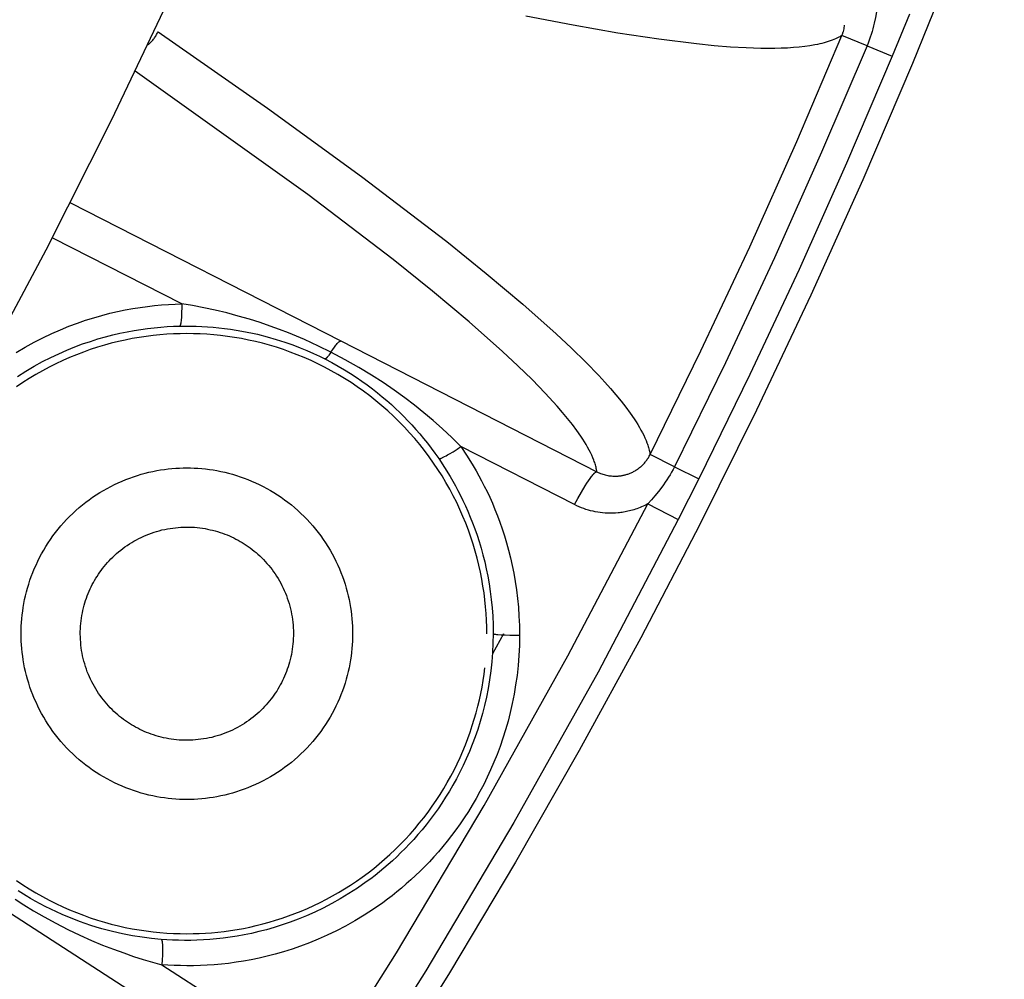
# Model space of a CAD drawing. Header units: millimetres. Extents: x -2637 to -1637, y 678 to 1678.
# Tile 301 of 348: x -1968 to -1955, y 1387 to 1399. Entities that reach past the tile are written whole.
import ezdxf

# ---------------------------------------------------------------- set-up
doc = ezdxf.new("R2010")
doc.units = ezdxf.units.MM
doc.layers.add('Make2D$B.SHOW mini', color=7, linetype='Continuous', true_color=0x000000)

msp = doc.modelspace()

# ---------------------------------------------------------------- linework, layer by layer
at = {"layer": 'Make2D$B.SHOW mini', "color": 18, "lineweight": -3, "true_color": 0x000000}
for points in [[(-1973.044, 1387.068), (-1971.959, 1388.602), (-1970.915, 1390.157), (-1969.914, 1391.734), (-1968.955, 1393.329), (-1968.04, 1394.941), (-1967.169, 1396.569), (-1966.341, 1398.211), (-1965.557, 1399.864), (-1964.817, 1401.528), (-1964.122, 1403.201), (-1963.471, 1404.88), (-1962.863, 1406.565), (-1962.299, 1408.254), (-1961.779, 1409.945), (-1961.302, 1411.637), (-1960.867, 1413.327), (-1960.475, 1415.016), (-1960.124, 1416.7), (-1959.813, 1418.38), (-1959.544, 1420.053), (-1959.313, 1421.718), (-1959.122, 1423.375)], [(-1955.031, 1401.884), (-1955.598, 1400.402), (-1956.196, 1398.925), (-1956.823, 1397.455), (-1957.482, 1395.992), (-1958.17, 1394.536), (-1958.889, 1393.089), (-1959.637, 1391.652), (-1960.416, 1390.226), (-1961.224, 1388.811), (-1962.061, 1387.409), (-1962.928, 1386.02), (-1963.823, 1384.645), (-1964.747, 1383.286), (-1965.7, 1381.942), (-1966.68, 1380.615), (-1967.687, 1379.306), (-1968.721, 1378.016), (-1969.781, 1376.745), (-1970.867, 1375.494), (-1971.978, 1374.264), (-1973.114, 1373.056), (-1974.273, 1371.87), (-1975.456, 1370.707)], [(-1956.634, 1399.714), (-1956.642, 1399.648), (-1956.652, 1399.58), (-1956.664, 1399.51), (-1956.679, 1399.439), (-1956.687, 1399.403), (-1956.697, 1399.367), (-1956.707, 1399.331), (-1956.717, 1399.295), (-1956.729, 1399.259), (-1956.742, 1399.222), (-1956.755, 1399.186), (-1956.77, 1399.15)], [(-1957.088, 1399.282), (-1957.097, 1399.277), (-1957.107, 1399.271), (-1957.116, 1399.266), (-1957.126, 1399.26), (-1957.146, 1399.25), (-1957.168, 1399.24), (-1957.19, 1399.23), (-1957.213, 1399.221), (-1957.237, 1399.212), (-1957.262, 1399.204), (-1957.288, 1399.196), (-1957.314, 1399.188), (-1957.342, 1399.181), (-1957.37, 1399.174), (-1957.399, 1399.168), (-1957.43, 1399.162), (-1957.493, 1399.151), (-1957.559, 1399.142), (-1957.629, 1399.134), (-1957.701, 1399.128), (-1957.778, 1399.123), (-1957.857, 1399.119), (-1957.94, 1399.118), (-1958.114, 1399.118), (-1958.3, 1399.124), (-1958.499, 1399.135), (-1958.709, 1399.152), (-1958.93, 1399.174), (-1959.408, 1399.234), (-1959.929, 1399.313), (-1960.492, 1399.411), (-1961.092, 1399.527)], [(-1956.232, 1399.55), (-1956.452, 1399.018)], [(-1965.877, 1399.165), (-1965.87, 1399.171), (-1965.861, 1399.179), (-1965.852, 1399.188), (-1965.844, 1399.196), (-1965.835, 1399.205), (-1965.827, 1399.214), (-1965.819, 1399.223), (-1965.812, 1399.233), (-1965.804, 1399.243), (-1965.797, 1399.253), (-1965.79, 1399.263), (-1965.783, 1399.273), (-1965.777, 1399.284), (-1965.771, 1399.295), (-1965.765, 1399.306), (-1965.759, 1399.317), (-1965.753, 1399.329)], [(-1965.753, 1399.329), (-1964.367, 1398.36), (-1963.175, 1397.495), (-1962.095, 1396.671), (-1961.595, 1396.269), (-1961.13, 1395.879), (-1960.708, 1395.503), (-1960.515, 1395.322), (-1960.335, 1395.145), (-1960.169, 1394.974), (-1960.092, 1394.891), (-1960.019, 1394.809), (-1959.951, 1394.729), (-1959.886, 1394.65), (-1959.826, 1394.573), (-1959.771, 1394.498), (-1959.72, 1394.425), (-1959.697, 1394.389), (-1959.675, 1394.354), (-1959.654, 1394.319), (-1959.634, 1394.285), (-1959.616, 1394.251), (-1959.6, 1394.218), (-1959.584, 1394.186), (-1959.57, 1394.154), (-1959.558, 1394.122), (-1959.552, 1394.107), (-1959.547, 1394.092), (-1959.542, 1394.077), (-1959.537, 1394.062), (-1959.533, 1394.047), (-1959.529, 1394.032), (-1959.526, 1394.018), (-1959.523, 1394.003), (-1959.52, 1393.989), (-1959.518, 1393.975)], [(-1957.088, 1399.282), (-1957.085, 1399.291), (-1957.081, 1399.3), (-1957.078, 1399.309), (-1957.075, 1399.317), (-1957.072, 1399.326), (-1957.07, 1399.334), (-1957.065, 1399.351), (-1957.061, 1399.367), (-1957.058, 1399.383), (-1957.056, 1399.398), (-1957.054, 1399.413)], [(-1959.518, 1393.975), (-1958.876, 1395.286), (-1958.256, 1396.607), (-1957.66, 1397.94), (-1957.088, 1399.282)], [(-1956.77, 1399.15), (-1957.088, 1399.282)], [(-1956.77, 1399.15), (-1957.345, 1397.802), (-1957.943, 1396.464), (-1958.565, 1395.137), (-1959.21, 1393.821)], [(-1956.77, 1399.15), (-1956.452, 1399.018)], [(-1956.452, 1399.018), (-1957.029, 1397.664), (-1957.63, 1396.32), (-1958.254, 1394.988), (-1958.902, 1393.666)], [(-1960.192, 1393.756), (-1960.194, 1393.77), (-1960.197, 1393.785), (-1960.2, 1393.799), (-1960.203, 1393.813), (-1960.207, 1393.828), (-1960.212, 1393.843), (-1960.216, 1393.858), (-1960.221, 1393.873), (-1960.227, 1393.888), (-1960.232, 1393.904), (-1960.245, 1393.935), (-1960.259, 1393.967), (-1960.275, 1393.999), (-1960.292, 1394.032), (-1960.31, 1394.066), (-1960.33, 1394.1), (-1960.351, 1394.135), (-1960.373, 1394.17), (-1960.397, 1394.206), (-1960.448, 1394.279), (-1960.503, 1394.353), (-1960.564, 1394.43), (-1960.628, 1394.508), (-1960.697, 1394.588), (-1960.848, 1394.753), (-1961.014, 1394.924), (-1961.194, 1395.1), (-1961.387, 1395.281), (-1961.81, 1395.656), (-1962.276, 1396.045), (-1962.776, 1396.446), (-1963.856, 1397.268), (-1966.042, 1398.828)], [(-1966.863, 1397.164), (-1963.435, 1395.413)], [(-1965.453, 1395.883), (-1967.084, 1396.716)], [(-1967.551, 1395.267), (-1967.437, 1395.335), (-1967.323, 1395.397), (-1967.211, 1395.454), (-1967.1, 1395.507), (-1966.99, 1395.555), (-1966.882, 1395.599), (-1966.775, 1395.639), (-1966.67, 1395.675), (-1966.566, 1395.707), (-1966.464, 1395.737), (-1966.364, 1395.763), (-1966.265, 1395.786), (-1966.168, 1395.806), (-1966.073, 1395.823), (-1965.98, 1395.838), (-1965.888, 1395.851), (-1965.798, 1395.861), (-1965.709, 1395.87), (-1965.622, 1395.876), (-1965.537, 1395.88), (-1965.453, 1395.883)], [(-1965.453, 1395.883), (-1965.453, 1395.831), (-1965.454, 1395.779), (-1965.456, 1395.729), (-1965.457, 1395.706), (-1965.459, 1395.685), (-1965.461, 1395.666), (-1965.464, 1395.649), (-1965.465, 1395.641), (-1965.466, 1395.635), (-1965.468, 1395.628), (-1965.469, 1395.623), (-1965.47, 1395.62), (-1965.47, 1395.618), (-1965.471, 1395.616), (-1965.472, 1395.614), (-1965.473, 1395.612), (-1965.473, 1395.611), (-1965.473, 1395.61), (-1965.474, 1395.609), (-1965.474, 1395.608), (-1965.474, 1395.608), (-1965.475, 1395.607), (-1965.475, 1395.606), (-1965.475, 1395.606), (-1965.476, 1395.605), (-1965.476, 1395.605), (-1965.476, 1395.604), (-1965.477, 1395.604), (-1965.477, 1395.604), (-1965.477, 1395.604), (-1965.477, 1395.603), (-1965.477, 1395.603), (-1965.478, 1395.603), (-1965.478, 1395.603), (-1965.478, 1395.603), (-1965.478, 1395.603), (-1965.478, 1395.602), (-1965.478, 1395.602), (-1965.479, 1395.602), (-1965.479, 1395.602), (-1965.479, 1395.602), (-1965.479, 1395.602), (-1965.479, 1395.602), (-1965.48, 1395.602), (-1965.48, 1395.601), (-1965.48, 1395.601), (-1965.48, 1395.601), (-1965.48, 1395.601), (-1965.48, 1395.601), (-1965.481, 1395.601)], [(-1963.562, 1395.271), (-1963.719, 1395.348), (-1963.898, 1395.43), (-1964.102, 1395.515), (-1964.214, 1395.559), (-1964.333, 1395.602), (-1964.459, 1395.645), (-1964.593, 1395.688), (-1964.736, 1395.729), (-1964.882, 1395.768), (-1965.029, 1395.804), (-1965.174, 1395.834), (-1965.315, 1395.861), (-1965.453, 1395.883)], [(-1967.535, 1394.963), (-1967.428, 1395.03), (-1967.322, 1395.093), (-1967.217, 1395.151), (-1967.113, 1395.204), (-1967.01, 1395.252), (-1966.908, 1395.297), (-1966.807, 1395.338), (-1966.708, 1395.375), (-1966.61, 1395.408), (-1966.514, 1395.439), (-1966.419, 1395.466), (-1966.326, 1395.49), (-1966.235, 1395.511), (-1966.145, 1395.53), (-1966.056, 1395.546), (-1965.97, 1395.56), (-1965.885, 1395.572), (-1965.801, 1395.581), (-1965.718, 1395.589), (-1965.638, 1395.595), (-1965.558, 1395.599), (-1965.481, 1395.601)], [(-1965.481, 1395.601), (-1965.342, 1395.602), (-1965.271, 1395.6), (-1965.2, 1395.597), (-1965.128, 1395.593), (-1965.055, 1395.587), (-1964.982, 1395.58), (-1964.909, 1395.572), (-1964.836, 1395.562), (-1964.764, 1395.551), (-1964.693, 1395.539), (-1964.624, 1395.526), (-1964.558, 1395.512), (-1964.493, 1395.497), (-1964.371, 1395.466), (-1964.256, 1395.433), (-1964.148, 1395.399), (-1964.047, 1395.363), (-1963.953, 1395.328), (-1963.866, 1395.292), (-1963.784, 1395.256), (-1963.709, 1395.22), (-1963.638, 1395.185)], [(-1961.588, 1391.706), (-1961.589, 1391.79), (-1961.592, 1391.875), (-1961.596, 1391.961), (-1961.603, 1392.047), (-1961.612, 1392.134), (-1961.623, 1392.222), (-1961.636, 1392.309), (-1961.651, 1392.397), (-1961.669, 1392.486), (-1961.688, 1392.574), (-1961.71, 1392.663), (-1961.735, 1392.752), (-1961.761, 1392.84), (-1961.79, 1392.929), (-1961.821, 1393.017), (-1961.855, 1393.105), (-1961.891, 1393.192), (-1961.929, 1393.279), (-1961.969, 1393.366), (-1962.012, 1393.451), (-1962.058, 1393.536), (-1962.105, 1393.62), (-1962.155, 1393.703), (-1962.207, 1393.785), (-1962.262, 1393.866), (-1962.318, 1393.946), (-1962.377, 1394.024), (-1962.438, 1394.101), (-1962.501, 1394.177), (-1962.565, 1394.25), (-1962.632, 1394.323), (-1962.701, 1394.393), (-1962.771, 1394.462), (-1962.843, 1394.528), (-1962.917, 1394.593), (-1962.993, 1394.656), (-1963.07, 1394.717), (-1963.148, 1394.776), (-1963.228, 1394.832), (-1963.308, 1394.887), (-1963.39, 1394.939), (-1963.474, 1394.989), (-1963.558, 1395.036), (-1963.643, 1395.081), (-1963.728, 1395.124), (-1963.815, 1395.165), (-1963.902, 1395.203), (-1963.989, 1395.239), (-1964.077, 1395.273), (-1964.165, 1395.304), (-1964.254, 1395.333), (-1964.342, 1395.359), (-1964.431, 1395.384), (-1964.52, 1395.405), (-1964.608, 1395.425), (-1964.696, 1395.443), (-1964.784, 1395.458), (-1964.872, 1395.471), (-1964.96, 1395.482), (-1965.046, 1395.491), (-1965.133, 1395.497), (-1965.218, 1395.502), (-1965.304, 1395.505), (-1965.388, 1395.506), (-1965.472, 1395.505), (-1965.557, 1395.502), (-1965.643, 1395.497), (-1965.729, 1395.491), (-1965.816, 1395.482), (-1965.904, 1395.471), (-1965.991, 1395.458), (-1966.079, 1395.443), (-1966.168, 1395.425), (-1966.256, 1395.405), (-1966.345, 1395.384), (-1966.433, 1395.359), (-1966.522, 1395.333), (-1966.611, 1395.304), (-1966.699, 1395.273), (-1966.787, 1395.239), (-1966.874, 1395.203), (-1966.961, 1395.165), (-1967.047, 1395.124), (-1967.133, 1395.081), (-1967.218, 1395.036), (-1967.302, 1394.989), (-1967.385, 1394.939), (-1967.467, 1394.887), (-1967.548, 1394.832)], [(-1963.562, 1395.271), (-1963.54, 1395.304), (-1963.519, 1395.334), (-1963.509, 1395.347), (-1963.5, 1395.359), (-1963.491, 1395.37), (-1963.482, 1395.38), (-1963.478, 1395.385), (-1963.474, 1395.389), (-1963.47, 1395.393), (-1963.466, 1395.396), (-1963.463, 1395.4), (-1963.459, 1395.402), (-1963.458, 1395.404), (-1963.456, 1395.405), (-1963.455, 1395.406), (-1963.453, 1395.407), (-1963.452, 1395.408), (-1963.45, 1395.409), (-1963.449, 1395.41), (-1963.448, 1395.411), (-1963.447, 1395.411), (-1963.446, 1395.411), (-1963.446, 1395.412), (-1963.445, 1395.412), (-1963.444, 1395.412), (-1963.444, 1395.412), (-1963.443, 1395.412), (-1963.443, 1395.413), (-1963.442, 1395.413), (-1963.441, 1395.413), (-1963.441, 1395.413), (-1963.44, 1395.413), (-1963.44, 1395.413), (-1963.439, 1395.413), (-1963.439, 1395.413), (-1963.439, 1395.413), (-1963.439, 1395.413), (-1963.438, 1395.413), (-1963.438, 1395.413), (-1963.438, 1395.413), (-1963.438, 1395.413), (-1963.437, 1395.413), (-1963.437, 1395.413), (-1963.437, 1395.413), (-1963.437, 1395.413), (-1963.436, 1395.413), (-1963.436, 1395.413), (-1963.436, 1395.413), (-1963.436, 1395.413), (-1963.435, 1395.413), (-1963.435, 1395.413), (-1963.435, 1395.413), (-1963.435, 1395.413), (-1963.435, 1395.413)], [(-1963.435, 1395.413), (-1960.192, 1393.756)], [(-1963.562, 1395.271), (-1963.576, 1395.251), (-1963.588, 1395.233), (-1963.594, 1395.225), (-1963.6, 1395.218), (-1963.605, 1395.211), (-1963.61, 1395.205), (-1963.613, 1395.203), (-1963.615, 1395.2), (-1963.617, 1395.198), (-1963.619, 1395.196), (-1963.622, 1395.194), (-1963.624, 1395.192), (-1963.625, 1395.191), (-1963.625, 1395.19), (-1963.626, 1395.19), (-1963.627, 1395.189), (-1963.628, 1395.188), (-1963.629, 1395.188), (-1963.63, 1395.187), (-1963.631, 1395.187), (-1963.631, 1395.187), (-1963.631, 1395.187), (-1963.632, 1395.186), (-1963.632, 1395.186), (-1963.632, 1395.186), (-1963.633, 1395.186), (-1963.633, 1395.186), (-1963.634, 1395.186), (-1963.634, 1395.186), (-1963.634, 1395.186), (-1963.635, 1395.185), (-1963.635, 1395.185), (-1963.635, 1395.185), (-1963.635, 1395.185), (-1963.635, 1395.185), (-1963.636, 1395.185), (-1963.636, 1395.185), (-1963.636, 1395.185), (-1963.636, 1395.185), (-1963.636, 1395.185), (-1963.636, 1395.185), (-1963.636, 1395.185), (-1963.637, 1395.185), (-1963.637, 1395.185), (-1963.637, 1395.185), (-1963.637, 1395.185), (-1963.637, 1395.185), (-1963.637, 1395.185), (-1963.637, 1395.185), (-1963.638, 1395.185), (-1963.638, 1395.185), (-1963.638, 1395.185), (-1963.638, 1395.185), (-1963.638, 1395.185), (-1963.638, 1395.185)], [(-1961.916, 1394.076), (-1962.032, 1394.191), (-1962.148, 1394.3), (-1962.266, 1394.404), (-1962.384, 1394.504), (-1962.504, 1394.6), (-1962.628, 1394.694), (-1962.76, 1394.789), (-1962.9, 1394.885), (-1963.05, 1394.981), (-1963.21, 1395.079), (-1963.381, 1395.175), (-1963.562, 1395.271)], [(-1963.638, 1395.185), (-1963.553, 1395.141), (-1963.471, 1395.095), (-1963.391, 1395.049), (-1963.315, 1395.001), (-1963.241, 1394.953), (-1963.17, 1394.905), (-1963.102, 1394.856), (-1963.036, 1394.806), (-1962.973, 1394.757), (-1962.912, 1394.707), (-1962.854, 1394.657), (-1962.797, 1394.607), (-1962.743, 1394.557), (-1962.69, 1394.506), (-1962.638, 1394.455), (-1962.587, 1394.403), (-1962.537, 1394.349), (-1962.487, 1394.293), (-1962.437, 1394.236), (-1962.388, 1394.177), (-1962.34, 1394.117), (-1962.292, 1394.054), (-1962.244, 1393.99), (-1962.197, 1393.923)], [(-1962.197, 1393.923), (-1962.197, 1393.923), (-1962.197, 1393.923), (-1962.197, 1393.923), (-1962.197, 1393.923), (-1962.197, 1393.923), (-1962.197, 1393.923), (-1962.197, 1393.923), (-1962.197, 1393.923), (-1962.197, 1393.923), (-1962.196, 1393.923), (-1962.196, 1393.923), (-1962.196, 1393.922), (-1962.196, 1393.922), (-1962.196, 1393.922), (-1962.196, 1393.922), (-1962.196, 1393.922), (-1962.196, 1393.922), (-1962.196, 1393.922), (-1962.195, 1393.922), (-1962.195, 1393.922), (-1962.195, 1393.922), (-1962.195, 1393.922), (-1962.195, 1393.922), (-1962.194, 1393.922), (-1962.194, 1393.922), (-1962.194, 1393.922), (-1962.193, 1393.922), (-1962.193, 1393.922), (-1962.193, 1393.922), (-1962.192, 1393.921), (-1962.192, 1393.921), (-1962.192, 1393.921), (-1962.191, 1393.921), (-1962.191, 1393.921), (-1962.19, 1393.921), (-1962.189, 1393.922), (-1962.188, 1393.922), (-1962.188, 1393.922), (-1962.187, 1393.922), (-1962.186, 1393.922), (-1962.185, 1393.922), (-1962.184, 1393.922), (-1962.181, 1393.923), (-1962.179, 1393.924), (-1962.176, 1393.924), (-1962.174, 1393.925), (-1962.171, 1393.926), (-1962.168, 1393.927), (-1962.162, 1393.93), (-1962.155, 1393.933), (-1962.147, 1393.936), (-1962.139, 1393.94), (-1962.122, 1393.948), (-1962.104, 1393.958), (-1962.084, 1393.969), (-1962.062, 1393.982), (-1962.015, 1394.01), (-1961.965, 1394.043), (-1961.916, 1394.076)], [(-1961.916, 1394.076), (-1961.836, 1393.956), (-1961.76, 1393.832), (-1961.723, 1393.77), (-1961.688, 1393.707), (-1961.653, 1393.642), (-1961.619, 1393.575), (-1961.585, 1393.505), (-1961.551, 1393.433), (-1961.517, 1393.357), (-1961.485, 1393.279), (-1961.453, 1393.199), (-1961.422, 1393.117), (-1961.392, 1393.032), (-1961.364, 1392.945), (-1961.337, 1392.855), (-1961.312, 1392.763), (-1961.288, 1392.668), (-1961.266, 1392.571), (-1961.246, 1392.471), (-1961.228, 1392.368), (-1961.212, 1392.262), (-1961.198, 1392.153), (-1961.188, 1392.041), (-1961.18, 1391.926), (-1961.175, 1391.808), (-1961.173, 1391.687)], [(-1960.476, 1393.341), (-1961.916, 1394.076)], [(-1960.192, 1393.756), (-1960.177, 1393.749), (-1960.162, 1393.742), (-1960.147, 1393.736), (-1960.132, 1393.73), (-1960.116, 1393.725), (-1960.101, 1393.721), (-1960.086, 1393.716), (-1960.071, 1393.713), (-1960.055, 1393.71), (-1960.04, 1393.707), (-1960.024, 1393.705), (-1960.008, 1393.703), (-1959.992, 1393.702), (-1959.975, 1393.701), (-1959.958, 1393.701), (-1959.941, 1393.701), (-1959.932, 1393.702), (-1959.923, 1393.702), (-1959.914, 1393.703), (-1959.905, 1393.704), (-1959.896, 1393.705), (-1959.887, 1393.706), (-1959.878, 1393.708), (-1959.868, 1393.71), (-1959.859, 1393.712), (-1959.849, 1393.714), (-1959.839, 1393.716), (-1959.83, 1393.719), (-1959.82, 1393.722), (-1959.81, 1393.725), (-1959.8, 1393.728), (-1959.79, 1393.732), (-1959.78, 1393.735), (-1959.77, 1393.74), (-1959.759, 1393.744), (-1959.749, 1393.749), (-1959.739, 1393.753), (-1959.729, 1393.759), (-1959.719, 1393.764), (-1959.709, 1393.77), (-1959.699, 1393.776), (-1959.69, 1393.782), (-1959.68, 1393.789), (-1959.67, 1393.795), (-1959.661, 1393.802), (-1959.651, 1393.81), (-1959.642, 1393.817), (-1959.633, 1393.825), (-1959.624, 1393.833), (-1959.616, 1393.841), (-1959.607, 1393.85), (-1959.599, 1393.858), (-1959.591, 1393.867), (-1959.583, 1393.876), (-1959.575, 1393.886), (-1959.568, 1393.895), (-1959.561, 1393.904), (-1959.554, 1393.914), (-1959.547, 1393.924), (-1959.541, 1393.934), (-1959.535, 1393.944), (-1959.529, 1393.954), (-1959.523, 1393.965), (-1959.518, 1393.975)], [(-1959.21, 1393.821), (-1959.518, 1393.975)], [(-1962.197, 1393.923), (-1962.123, 1393.811), (-1962.052, 1393.697), (-1962.018, 1393.639), (-1961.986, 1393.58), (-1961.953, 1393.52), (-1961.922, 1393.458), (-1961.89, 1393.393), (-1961.858, 1393.326), (-1961.827, 1393.256), (-1961.797, 1393.183), (-1961.767, 1393.109), (-1961.739, 1393.032), (-1961.711, 1392.954), (-1961.685, 1392.873), (-1961.66, 1392.79), (-1961.636, 1392.704), (-1961.614, 1392.616), (-1961.594, 1392.526), (-1961.575, 1392.433), (-1961.558, 1392.338), (-1961.543, 1392.239), (-1961.531, 1392.138), (-1961.521, 1392.034), (-1961.513, 1391.927), (-1961.509, 1391.818), (-1961.507, 1391.706)], [(-1965.388, 1389.606), (-1965.434, 1389.607), (-1965.481, 1389.608), (-1965.529, 1389.611), (-1965.577, 1389.615), (-1965.625, 1389.619), (-1965.673, 1389.625), (-1965.721, 1389.633), (-1965.77, 1389.641), (-1965.819, 1389.651), (-1965.868, 1389.662), (-1965.917, 1389.674), (-1965.966, 1389.687), (-1966.015, 1389.702), (-1966.064, 1389.718), (-1966.112, 1389.735), (-1966.161, 1389.753), (-1966.209, 1389.773), (-1966.257, 1389.794), (-1966.305, 1389.817), (-1966.352, 1389.841), (-1966.399, 1389.866), (-1966.446, 1389.892), (-1966.492, 1389.92), (-1966.537, 1389.948), (-1966.582, 1389.978), (-1966.626, 1390.01), (-1966.669, 1390.042), (-1966.711, 1390.076), (-1966.753, 1390.11), (-1966.794, 1390.146), (-1966.834, 1390.183), (-1966.873, 1390.221), (-1966.911, 1390.26), (-1966.948, 1390.3), (-1966.983, 1390.341), (-1967.018, 1390.382), (-1967.052, 1390.425), (-1967.084, 1390.468), (-1967.116, 1390.512), (-1967.146, 1390.557), (-1967.174, 1390.602), (-1967.202, 1390.648), (-1967.228, 1390.695), (-1967.253, 1390.741), (-1967.277, 1390.789), (-1967.299, 1390.837), (-1967.321, 1390.885), (-1967.34, 1390.933), (-1967.359, 1390.982), (-1967.376, 1391.03), (-1967.392, 1391.079), (-1967.407, 1391.128), (-1967.42, 1391.177), (-1967.432, 1391.226), (-1967.443, 1391.275), (-1967.453, 1391.324), (-1967.461, 1391.373), (-1967.468, 1391.421), (-1967.474, 1391.469), (-1967.479, 1391.517), (-1967.483, 1391.565), (-1967.486, 1391.612), (-1967.487, 1391.659), (-1967.488, 1391.706), (-1967.487, 1391.753), (-1967.486, 1391.8), (-1967.483, 1391.847), (-1967.479, 1391.895), (-1967.474, 1391.943), (-1967.468, 1391.991), (-1967.461, 1392.039), (-1967.453, 1392.088), (-1967.443, 1392.137), (-1967.432, 1392.186), (-1967.42, 1392.235), (-1967.407, 1392.284), (-1967.392, 1392.333), (-1967.376, 1392.382), (-1967.359, 1392.43), (-1967.34, 1392.479), (-1967.321, 1392.527), (-1967.299, 1392.575), (-1967.277, 1392.623), (-1967.253, 1392.671), (-1967.228, 1392.717), (-1967.202, 1392.764), (-1967.174, 1392.81), (-1967.146, 1392.855), (-1967.116, 1392.9), (-1967.084, 1392.944), (-1967.052, 1392.987), (-1967.018, 1393.03), (-1966.983, 1393.071), (-1966.948, 1393.112), (-1966.911, 1393.152), (-1966.873, 1393.191), (-1966.834, 1393.229), (-1966.794, 1393.266), (-1966.753, 1393.302), (-1966.711, 1393.336), (-1966.669, 1393.37), (-1966.626, 1393.402), (-1966.582, 1393.434), (-1966.537, 1393.464), (-1966.492, 1393.493), (-1966.446, 1393.52), (-1966.399, 1393.546), (-1966.352, 1393.571), (-1966.305, 1393.595), (-1966.257, 1393.618), (-1966.209, 1393.639), (-1966.161, 1393.659), (-1966.112, 1393.677), (-1966.064, 1393.694), (-1966.015, 1393.71), (-1965.966, 1393.725), (-1965.917, 1393.738), (-1965.868, 1393.75), (-1965.819, 1393.761), (-1965.77, 1393.771), (-1965.721, 1393.779), (-1965.673, 1393.787), (-1965.625, 1393.793), (-1965.577, 1393.798), (-1965.529, 1393.801), (-1965.481, 1393.804), (-1965.434, 1393.805), (-1965.388, 1393.806)], [(-1965.388, 1393.806), (-1965.341, 1393.805), (-1965.294, 1393.804), (-1965.247, 1393.801), (-1965.199, 1393.798), (-1965.151, 1393.793), (-1965.103, 1393.787), (-1965.054, 1393.779), (-1965.006, 1393.771), (-1964.957, 1393.761), (-1964.908, 1393.75), (-1964.859, 1393.738), (-1964.81, 1393.725), (-1964.761, 1393.71), (-1964.712, 1393.694), (-1964.663, 1393.677), (-1964.615, 1393.659), (-1964.567, 1393.639), (-1964.518, 1393.618), (-1964.471, 1393.595), (-1964.423, 1393.571), (-1964.376, 1393.546), (-1964.33, 1393.52), (-1964.284, 1393.493), (-1964.239, 1393.464), (-1964.194, 1393.434), (-1964.15, 1393.402), (-1964.107, 1393.37), (-1964.064, 1393.336), (-1964.023, 1393.302), (-1963.982, 1393.266), (-1963.942, 1393.229), (-1963.903, 1393.191), (-1963.865, 1393.152), (-1963.828, 1393.112), (-1963.792, 1393.071), (-1963.758, 1393.03), (-1963.724, 1392.987), (-1963.691, 1392.944), (-1963.66, 1392.9), (-1963.63, 1392.855), (-1963.601, 1392.81), (-1963.574, 1392.764), (-1963.547, 1392.717), (-1963.522, 1392.671), (-1963.499, 1392.623), (-1963.476, 1392.575), (-1963.455, 1392.527), (-1963.435, 1392.479), (-1963.417, 1392.43), (-1963.4, 1392.382), (-1963.384, 1392.333), (-1963.369, 1392.284), (-1963.356, 1392.235), (-1963.343, 1392.186), (-1963.333, 1392.137), (-1963.323, 1392.088), (-1963.315, 1392.039), (-1963.307, 1391.991), (-1963.301, 1391.943), (-1963.296, 1391.895), (-1963.293, 1391.847), (-1963.29, 1391.8), (-1963.288, 1391.753), (-1963.288, 1391.706), (-1963.288, 1391.659), (-1963.29, 1391.612), (-1963.293, 1391.565), (-1963.296, 1391.517), (-1963.301, 1391.469), (-1963.307, 1391.421), (-1963.315, 1391.373), (-1963.323, 1391.324), (-1963.333, 1391.275), (-1963.343, 1391.226), (-1963.356, 1391.177), (-1963.369, 1391.128), (-1963.384, 1391.079), (-1963.4, 1391.03), (-1963.417, 1390.982), (-1963.435, 1390.933), (-1963.455, 1390.885), (-1963.476, 1390.837), (-1963.499, 1390.789), (-1963.522, 1390.741), (-1963.547, 1390.695), (-1963.574, 1390.648), (-1963.601, 1390.602), (-1963.63, 1390.557), (-1963.66, 1390.512), (-1963.691, 1390.468), (-1963.724, 1390.425), (-1963.758, 1390.382), (-1963.792, 1390.341), (-1963.828, 1390.3), (-1963.865, 1390.26), (-1963.903, 1390.221), (-1963.942, 1390.183), (-1963.982, 1390.146), (-1964.023, 1390.11), (-1964.064, 1390.076), (-1964.107, 1390.042), (-1964.15, 1390.01), (-1964.194, 1389.978), (-1964.239, 1389.948), (-1964.284, 1389.92), (-1964.33, 1389.892), (-1964.376, 1389.866), (-1964.423, 1389.841), (-1964.471, 1389.817), (-1964.518, 1389.794), (-1964.567, 1389.773), (-1964.615, 1389.753), (-1964.663, 1389.735), (-1964.712, 1389.718), (-1964.761, 1389.702), (-1964.81, 1389.687), (-1964.859, 1389.674), (-1964.908, 1389.662), (-1964.957, 1389.651), (-1965.006, 1389.641), (-1965.054, 1389.633), (-1965.103, 1389.625), (-1965.151, 1389.619), (-1965.199, 1389.615), (-1965.247, 1389.611), (-1965.294, 1389.608), (-1965.341, 1389.607), (-1965.388, 1389.606)], [(-1960.476, 1393.341), (-1960.434, 1393.42), (-1960.389, 1393.5), (-1960.343, 1393.577), (-1960.321, 1393.611), (-1960.3, 1393.643), (-1960.28, 1393.672), (-1960.271, 1393.685), (-1960.261, 1393.697), (-1960.253, 1393.707), (-1960.245, 1393.717), (-1960.237, 1393.726), (-1960.233, 1393.73), (-1960.23, 1393.733), (-1960.227, 1393.737), (-1960.223, 1393.74), (-1960.22, 1393.743), (-1960.217, 1393.745), (-1960.214, 1393.747), (-1960.213, 1393.749), (-1960.212, 1393.75), (-1960.21, 1393.75), (-1960.209, 1393.751), (-1960.208, 1393.752), (-1960.207, 1393.753), (-1960.205, 1393.754), (-1960.204, 1393.754), (-1960.203, 1393.755), (-1960.203, 1393.755), (-1960.202, 1393.755), (-1960.201, 1393.755), (-1960.201, 1393.756), (-1960.2, 1393.756), (-1960.2, 1393.756), (-1960.199, 1393.756), (-1960.199, 1393.756), (-1960.198, 1393.756), (-1960.198, 1393.756), (-1960.198, 1393.757), (-1960.197, 1393.757), (-1960.197, 1393.757), (-1960.196, 1393.757), (-1960.196, 1393.757), (-1960.195, 1393.757), (-1960.195, 1393.757), (-1960.195, 1393.757), (-1960.194, 1393.757), (-1960.194, 1393.757), (-1960.193, 1393.757), (-1960.193, 1393.757), (-1960.193, 1393.757), (-1960.192, 1393.757), (-1960.192, 1393.757), (-1960.192, 1393.756)], [(-1959.21, 1393.821), (-1959.228, 1393.786), (-1959.246, 1393.752), (-1959.265, 1393.719), (-1959.285, 1393.686), (-1959.306, 1393.654), (-1959.326, 1393.623), (-1959.348, 1393.592), (-1959.369, 1393.563), (-1959.414, 1393.505), (-1959.458, 1393.451), (-1959.503, 1393.399), (-1959.548, 1393.349)], [(-1959.21, 1393.821), (-1958.902, 1393.666)], [(-1958.902, 1393.666), (-1959.161, 1393.152)], [(-1963.891, 1385.827), (-1962.732, 1387.664), (-1961.621, 1389.531), (-1960.56, 1391.427), (-1959.548, 1393.349)], [(-1959.548, 1393.349), (-1959.568, 1393.339), (-1959.587, 1393.329), (-1959.607, 1393.32), (-1959.627, 1393.312), (-1959.646, 1393.303), (-1959.666, 1393.296), (-1959.685, 1393.289), (-1959.704, 1393.282), (-1959.723, 1393.276), (-1959.742, 1393.27), (-1959.761, 1393.265), (-1959.78, 1393.26), (-1959.799, 1393.256), (-1959.817, 1393.252), (-1959.836, 1393.248), (-1959.854, 1393.245), (-1959.872, 1393.242), (-1959.89, 1393.239), (-1959.907, 1393.237), (-1959.925, 1393.235), (-1959.959, 1393.233), (-1959.993, 1393.231), (-1960.026, 1393.231), (-1960.058, 1393.232), (-1960.09, 1393.233), (-1960.121, 1393.236), (-1960.152, 1393.24), (-1960.182, 1393.244), (-1960.213, 1393.25), (-1960.242, 1393.256), (-1960.272, 1393.263), (-1960.301, 1393.271), (-1960.331, 1393.28), (-1960.36, 1393.29), (-1960.389, 1393.301), (-1960.418, 1393.313), (-1960.447, 1393.326), (-1960.476, 1393.341)], [(-1959.548, 1393.349), (-1959.161, 1393.152)], [(-1959.161, 1393.152), (-1960.178, 1391.22), (-1961.245, 1389.314), (-1962.362, 1387.437), (-1963.527, 1385.59)], [(-1966.063, 1390.537), (-1966.089, 1390.552), (-1966.114, 1390.568), (-1966.14, 1390.585), (-1966.165, 1390.602), (-1966.19, 1390.62), (-1966.215, 1390.639), (-1966.24, 1390.659), (-1966.264, 1390.679), (-1966.288, 1390.7), (-1966.312, 1390.722), (-1966.336, 1390.745), (-1966.359, 1390.768), (-1966.381, 1390.792), (-1966.403, 1390.816), (-1966.425, 1390.841), (-1966.446, 1390.867), (-1966.466, 1390.894), (-1966.486, 1390.921), (-1966.506, 1390.949), (-1966.524, 1390.978), (-1966.543, 1391.007), (-1966.56, 1391.036), (-1966.577, 1391.066), (-1966.593, 1391.097), (-1966.608, 1391.128), (-1966.622, 1391.159), (-1966.636, 1391.191), (-1966.649, 1391.224), (-1966.661, 1391.257), (-1966.672, 1391.29), (-1966.682, 1391.323), (-1966.692, 1391.357), (-1966.7, 1391.39), (-1966.708, 1391.425), (-1966.715, 1391.459), (-1966.721, 1391.493), (-1966.726, 1391.528), (-1966.73, 1391.562), (-1966.733, 1391.597), (-1966.736, 1391.631), (-1966.737, 1391.666), (-1966.738, 1391.7), (-1966.738, 1391.734), (-1966.736, 1391.769), (-1966.734, 1391.803), (-1966.732, 1391.836), (-1966.728, 1391.87), (-1966.723, 1391.903), (-1966.718, 1391.936), (-1966.712, 1391.969), (-1966.705, 1392.001), (-1966.698, 1392.033), (-1966.689, 1392.065), (-1966.68, 1392.096), (-1966.671, 1392.127), (-1966.66, 1392.157), (-1966.649, 1392.187), (-1966.638, 1392.216), (-1966.626, 1392.245), (-1966.613, 1392.273), (-1966.6, 1392.301), (-1966.586, 1392.328), (-1966.572, 1392.355), (-1966.557, 1392.381), (-1966.542, 1392.407), (-1966.526, 1392.432), (-1966.509, 1392.458), (-1966.492, 1392.483), (-1966.473, 1392.508), (-1966.455, 1392.533), (-1966.435, 1392.558), (-1966.415, 1392.582), (-1966.394, 1392.607), (-1966.372, 1392.63), (-1966.349, 1392.654), (-1966.326, 1392.677), (-1966.302, 1392.699), (-1966.278, 1392.721), (-1966.252, 1392.743), (-1966.226, 1392.764), (-1966.2, 1392.785), (-1966.173, 1392.804), (-1966.145, 1392.824), (-1966.116, 1392.843), (-1966.087, 1392.861), (-1966.058, 1392.878), (-1966.028, 1392.895), (-1965.997, 1392.911), (-1965.966, 1392.926), (-1965.934, 1392.94), (-1965.902, 1392.954), (-1965.87, 1392.967), (-1965.837, 1392.979), (-1965.804, 1392.99), (-1965.771, 1393.001), (-1965.737, 1393.01), (-1965.703, 1393.019), (-1965.669, 1393.026), (-1965.635, 1393.033), (-1965.601, 1393.039), (-1965.566, 1393.044), (-1965.532, 1393.048), (-1965.497, 1393.052), (-1965.463, 1393.054), (-1965.428, 1393.055), (-1965.394, 1393.056), (-1965.359, 1393.056), (-1965.325, 1393.055), (-1965.291, 1393.053), (-1965.257, 1393.05), (-1965.224, 1393.046), (-1965.191, 1393.042), (-1965.158, 1393.036), (-1965.125, 1393.03), (-1965.093, 1393.023), (-1965.061, 1393.016), (-1965.029, 1393.007), (-1964.998, 1392.998), (-1964.967, 1392.989), (-1964.937, 1392.978), (-1964.907, 1392.967), (-1964.878, 1392.956), (-1964.849, 1392.944), (-1964.821, 1392.931), (-1964.793, 1392.918), (-1964.766, 1392.904), (-1964.739, 1392.89), (-1964.713, 1392.875)], [(-1964.713, 1392.875), (-1964.687, 1392.86), (-1964.661, 1392.844), (-1964.636, 1392.827), (-1964.611, 1392.81), (-1964.585, 1392.792), (-1964.56, 1392.773), (-1964.536, 1392.753), (-1964.511, 1392.733), (-1964.487, 1392.712), (-1964.464, 1392.69), (-1964.44, 1392.667), (-1964.417, 1392.644), (-1964.395, 1392.62), (-1964.373, 1392.596), (-1964.351, 1392.571), (-1964.33, 1392.545), (-1964.309, 1392.518), (-1964.289, 1392.491), (-1964.27, 1392.463), (-1964.251, 1392.435), (-1964.233, 1392.405), (-1964.216, 1392.376), (-1964.199, 1392.346), (-1964.183, 1392.315), (-1964.168, 1392.284), (-1964.153, 1392.253), (-1964.14, 1392.221), (-1964.127, 1392.188), (-1964.115, 1392.155), (-1964.104, 1392.122), (-1964.093, 1392.089), (-1964.084, 1392.055), (-1964.075, 1392.022), (-1964.068, 1391.987), (-1964.061, 1391.953), (-1964.055, 1391.919), (-1964.05, 1391.884), (-1964.046, 1391.85), (-1964.042, 1391.815), (-1964.04, 1391.781), (-1964.038, 1391.746), (-1964.038, 1391.712), (-1964.038, 1391.678), (-1964.039, 1391.643), (-1964.041, 1391.609), (-1964.044, 1391.576), (-1964.048, 1391.542), (-1964.052, 1391.509), (-1964.058, 1391.476), (-1964.064, 1391.443), (-1964.071, 1391.411), (-1964.078, 1391.379), (-1964.086, 1391.347), (-1964.095, 1391.316), (-1964.105, 1391.285), (-1964.115, 1391.255), (-1964.126, 1391.225), (-1964.138, 1391.196), (-1964.15, 1391.167), (-1964.163, 1391.139), (-1964.176, 1391.111), (-1964.19, 1391.084), (-1964.204, 1391.057), (-1964.219, 1391.031), (-1964.234, 1391.005), (-1964.25, 1390.98), (-1964.267, 1390.954), (-1964.284, 1390.929), (-1964.302, 1390.904), (-1964.321, 1390.879), (-1964.341, 1390.854), (-1964.361, 1390.83), (-1964.382, 1390.805), (-1964.404, 1390.782), (-1964.426, 1390.758), (-1964.45, 1390.735), (-1964.473, 1390.713), (-1964.498, 1390.691), (-1964.523, 1390.669), (-1964.549, 1390.648), (-1964.576, 1390.628), (-1964.603, 1390.608), (-1964.631, 1390.588), (-1964.659, 1390.569), (-1964.688, 1390.551), (-1964.718, 1390.534), (-1964.748, 1390.517), (-1964.779, 1390.501), (-1964.81, 1390.486), (-1964.841, 1390.472), (-1964.873, 1390.458), (-1964.906, 1390.445), (-1964.938, 1390.433), (-1964.971, 1390.422), (-1965.005, 1390.411), (-1965.038, 1390.402), (-1965.072, 1390.393), (-1965.106, 1390.386), (-1965.141, 1390.379), (-1965.175, 1390.373), (-1965.209, 1390.368), (-1965.244, 1390.364), (-1965.279, 1390.36), (-1965.313, 1390.358), (-1965.348, 1390.357), (-1965.382, 1390.356), (-1965.416, 1390.356), (-1965.45, 1390.357), (-1965.484, 1390.359), (-1965.518, 1390.362), (-1965.552, 1390.366), (-1965.585, 1390.371), (-1965.618, 1390.376), (-1965.651, 1390.382), (-1965.683, 1390.389), (-1965.715, 1390.396), (-1965.747, 1390.405), (-1965.778, 1390.414), (-1965.809, 1390.423), (-1965.839, 1390.434), (-1965.869, 1390.445), (-1965.898, 1390.456), (-1965.927, 1390.468), (-1965.955, 1390.481), (-1965.983, 1390.494), (-1966.01, 1390.508), (-1966.037, 1390.522), (-1966.063, 1390.537)], [(-1961.507, 1391.706), (-1961.51, 1391.586), (-1961.515, 1391.467), (-1961.524, 1391.35), (-1961.537, 1391.235), (-1961.552, 1391.123), (-1961.571, 1391.012), (-1961.592, 1390.904), (-1961.616, 1390.798), (-1961.643, 1390.694), (-1961.672, 1390.593), (-1961.703, 1390.494), (-1961.736, 1390.398), (-1961.771, 1390.304), (-1961.808, 1390.212), (-1961.847, 1390.123), (-1961.887, 1390.036), (-1961.929, 1389.951), (-1961.972, 1389.869), (-1962.016, 1389.788), (-1962.062, 1389.71), (-1962.109, 1389.634), (-1962.157, 1389.56), (-1962.205, 1389.488), (-1962.255, 1389.419), (-1962.305, 1389.351), (-1962.356, 1389.286), (-1962.408, 1389.222), (-1962.461, 1389.161), (-1962.514, 1389.101), (-1962.567, 1389.043), (-1962.621, 1388.987), (-1962.675, 1388.933), (-1962.729, 1388.881), (-1962.784, 1388.831), (-1962.838, 1388.782), (-1962.893, 1388.735), (-1962.949, 1388.689), (-1963.004, 1388.645), (-1963.059, 1388.603), (-1963.114, 1388.562), (-1963.225, 1388.485), (-1963.335, 1388.414), (-1963.444, 1388.348), (-1963.553, 1388.287), (-1963.661, 1388.231), (-1963.768, 1388.18), (-1963.873, 1388.133), (-1963.977, 1388.09), (-1964.08, 1388.051), (-1964.181, 1388.017), (-1964.28, 1387.985), (-1964.378, 1387.957), (-1964.475, 1387.933), (-1964.569, 1387.911), (-1964.662, 1387.892), (-1964.752, 1387.875), (-1964.841, 1387.862), (-1964.928, 1387.85), (-1965.013, 1387.841), (-1965.096, 1387.833), (-1965.179, 1387.828), (-1965.26, 1387.824), (-1965.339, 1387.822), (-1965.417, 1387.822), (-1965.494, 1387.823), (-1965.568, 1387.825), (-1965.641, 1387.829), (-1965.713, 1387.834)], [(-1961.375, 1391.706), (-1961.514, 1391.451)], [(-1961.507, 1391.706), (-1961.507, 1391.706), (-1961.507, 1391.706), (-1961.507, 1391.706), (-1961.507, 1391.706), (-1961.507, 1391.706), (-1961.507, 1391.706), (-1961.507, 1391.706), (-1961.507, 1391.706), (-1961.507, 1391.705), (-1961.507, 1391.705), (-1961.507, 1391.705), (-1961.507, 1391.705), (-1961.507, 1391.705), (-1961.507, 1391.705), (-1961.507, 1391.705), (-1961.507, 1391.705), (-1961.507, 1391.705), (-1961.507, 1391.705), (-1961.507, 1391.705), (-1961.506, 1391.705), (-1961.506, 1391.705), (-1961.506, 1391.705), (-1961.506, 1391.704), (-1961.506, 1391.704), (-1961.506, 1391.704), (-1961.505, 1391.704), (-1961.505, 1391.704), (-1961.505, 1391.704), (-1961.504, 1391.704), (-1961.504, 1391.703), (-1961.503, 1391.703), (-1961.502, 1391.703), (-1961.502, 1391.703), (-1961.5, 1391.702), (-1961.498, 1391.702), (-1961.496, 1391.701), (-1961.494, 1391.701), (-1961.491, 1391.7), (-1961.486, 1391.699), (-1961.479, 1391.698), (-1961.464, 1391.697), (-1961.447, 1391.695), (-1961.405, 1391.692), (-1961.354, 1391.69), (-1961.297, 1391.688), (-1961.173, 1391.687)], [(-1961.173, 1391.687), (-1961.175, 1391.557), (-1961.182, 1391.428), (-1961.191, 1391.302), (-1961.205, 1391.178), (-1961.222, 1391.057), (-1961.242, 1390.939), (-1961.265, 1390.822), (-1961.291, 1390.708), (-1961.319, 1390.597), (-1961.35, 1390.488), (-1961.384, 1390.382), (-1961.419, 1390.278), (-1961.457, 1390.177), (-1961.497, 1390.078), (-1961.539, 1389.981), (-1961.582, 1389.887), (-1961.627, 1389.796), (-1961.674, 1389.707), (-1961.722, 1389.62), (-1961.771, 1389.536), (-1961.821, 1389.454), (-1961.873, 1389.374), (-1961.925, 1389.297), (-1961.979, 1389.222), (-1962.033, 1389.149), (-1962.088, 1389.079), (-1962.144, 1389.01), (-1962.201, 1388.944), (-1962.258, 1388.88), (-1962.315, 1388.817), (-1962.373, 1388.757), (-1962.431, 1388.699), (-1962.49, 1388.643), (-1962.549, 1388.588), (-1962.608, 1388.536), (-1962.667, 1388.485), (-1962.726, 1388.436), (-1962.786, 1388.388), (-1962.845, 1388.343), (-1962.905, 1388.299), (-1963.024, 1388.216), (-1963.142, 1388.139), (-1963.261, 1388.068), (-1963.378, 1388.002), (-1963.494, 1387.942), (-1963.609, 1387.886), (-1963.723, 1387.836), (-1963.835, 1387.79), (-1963.946, 1387.748), (-1964.054, 1387.711), (-1964.162, 1387.677), (-1964.267, 1387.647), (-1964.371, 1387.62), (-1964.473, 1387.597), (-1964.572, 1387.576), (-1964.67, 1387.559), (-1964.765, 1387.544), (-1964.859, 1387.531), (-1964.95, 1387.521), (-1965.041, 1387.513), (-1965.129, 1387.507), (-1965.217, 1387.503), (-1965.303, 1387.501), (-1965.387, 1387.501), (-1965.469, 1387.502), (-1965.549, 1387.505), (-1965.628, 1387.509), (-1965.705, 1387.514)], [(-1967.548, 1388.58), (-1967.467, 1388.525), (-1967.385, 1388.473), (-1967.302, 1388.423), (-1967.218, 1388.376), (-1967.133, 1388.331), (-1967.047, 1388.288), (-1966.961, 1388.247), (-1966.874, 1388.209), (-1966.787, 1388.173), (-1966.699, 1388.139), (-1966.611, 1388.108), (-1966.522, 1388.079), (-1966.433, 1388.053), (-1966.345, 1388.028), (-1966.256, 1388.007), (-1966.168, 1387.987), (-1966.079, 1387.969), (-1965.991, 1387.954), (-1965.904, 1387.941), (-1965.816, 1387.93), (-1965.729, 1387.921), (-1965.643, 1387.915), (-1965.557, 1387.91), (-1965.472, 1387.907), (-1965.388, 1387.906), (-1965.31, 1387.907), (-1965.232, 1387.909), (-1965.153, 1387.913), (-1965.074, 1387.919), (-1964.994, 1387.926), (-1964.914, 1387.936), (-1964.833, 1387.947), (-1964.752, 1387.96), (-1964.671, 1387.974), (-1964.59, 1387.991), (-1964.508, 1388.009), (-1964.426, 1388.03), (-1964.345, 1388.052), (-1964.263, 1388.076), (-1964.182, 1388.103), (-1964.1, 1388.131), (-1964.019, 1388.161), (-1963.939, 1388.193), (-1963.858, 1388.227), (-1963.778, 1388.264), (-1963.699, 1388.302), (-1963.62, 1388.342), (-1963.542, 1388.384), (-1963.465, 1388.428), (-1963.389, 1388.475), (-1963.313, 1388.523), (-1963.238, 1388.572), (-1963.165, 1388.624), (-1963.092, 1388.678), (-1963.021, 1388.733), (-1962.951, 1388.79), (-1962.882, 1388.849), (-1962.815, 1388.91), (-1962.749, 1388.972), (-1962.685, 1389.035), (-1962.622, 1389.101), (-1962.56, 1389.167), (-1962.501, 1389.235), (-1962.443, 1389.305), (-1962.387, 1389.375), (-1962.332, 1389.447), (-1962.279, 1389.52), (-1962.229, 1389.594), (-1962.18, 1389.669), (-1962.133, 1389.745), (-1962.088, 1389.822), (-1962.045, 1389.9), (-1962.003, 1389.978), (-1961.964, 1390.057), (-1961.927, 1390.137), (-1961.892, 1390.217), (-1961.858, 1390.298), (-1961.827, 1390.379), (-1961.798, 1390.46), (-1961.771, 1390.541), (-1961.746, 1390.623), (-1961.722, 1390.704), (-1961.701, 1390.786), (-1961.682, 1390.868), (-1961.664, 1390.949), (-1961.648, 1391.03), (-1961.635, 1391.111), (-1961.623, 1391.192), (-1961.613, 1391.273)], [(-1967.563, 1388.343), (-1967.453, 1388.273), (-1967.331, 1388.198), (-1967.194, 1388.119), (-1967.047, 1388.039), (-1966.895, 1387.961), (-1966.744, 1387.889), (-1966.597, 1387.822), (-1966.455, 1387.763), (-1966.319, 1387.709), (-1966.188, 1387.662), (-1966.064, 1387.619), (-1965.943, 1387.581), (-1965.823, 1387.546), (-1965.705, 1387.514)], [(-1965.713, 1387.834), (-1965.834, 1387.846), (-1965.955, 1387.862), (-1966.078, 1387.881), (-1966.203, 1387.905), (-1966.332, 1387.934), (-1966.399, 1387.951), (-1966.467, 1387.97), (-1966.536, 1387.99), (-1966.606, 1388.012), (-1966.677, 1388.036), (-1966.75, 1388.062), (-1966.822, 1388.089), (-1966.896, 1388.119), (-1966.969, 1388.15), (-1967.041, 1388.182), (-1967.112, 1388.216), (-1967.181, 1388.25), (-1967.247, 1388.285), (-1967.31, 1388.32), (-1967.369, 1388.354), (-1967.425, 1388.387), (-1967.526, 1388.451)], [(-1964.565, 1386.181), (-1967.622, 1388.161)], [(-1965.713, 1387.834), (-1965.713, 1387.834), (-1965.713, 1387.834), (-1965.712, 1387.834), (-1965.712, 1387.834), (-1965.712, 1387.834), (-1965.712, 1387.834), (-1965.712, 1387.834), (-1965.712, 1387.834), (-1965.712, 1387.834), (-1965.712, 1387.834), (-1965.712, 1387.834), (-1965.712, 1387.834), (-1965.711, 1387.834), (-1965.711, 1387.834), (-1965.711, 1387.834), (-1965.711, 1387.834), (-1965.711, 1387.833), (-1965.711, 1387.833), (-1965.711, 1387.833), (-1965.711, 1387.833), (-1965.711, 1387.833), (-1965.71, 1387.833), (-1965.71, 1387.833), (-1965.71, 1387.832), (-1965.71, 1387.832), (-1965.71, 1387.832), (-1965.709, 1387.832), (-1965.709, 1387.831), (-1965.709, 1387.831), (-1965.709, 1387.831), (-1965.709, 1387.831), (-1965.708, 1387.83), (-1965.708, 1387.83), (-1965.708, 1387.83), (-1965.708, 1387.829), (-1965.707, 1387.828), (-1965.707, 1387.827), (-1965.707, 1387.827), (-1965.706, 1387.826), (-1965.706, 1387.825), (-1965.706, 1387.824), (-1965.705, 1387.823), (-1965.705, 1387.821), (-1965.704, 1387.818), (-1965.703, 1387.816), (-1965.703, 1387.813), (-1965.702, 1387.81), (-1965.701, 1387.807), (-1965.7, 1387.8), (-1965.699, 1387.793), (-1965.699, 1387.785), (-1965.698, 1387.776), (-1965.697, 1387.757), (-1965.696, 1387.736), (-1965.696, 1387.713), (-1965.696, 1387.688), (-1965.697, 1387.633), (-1965.7, 1387.574), (-1965.705, 1387.514)], [(-1965.705, 1387.514), (-1964.347, 1386.635)]]:
    msp.add_lwpolyline(points, dxfattribs=at)

doc.saveas('drawing.dxf')
